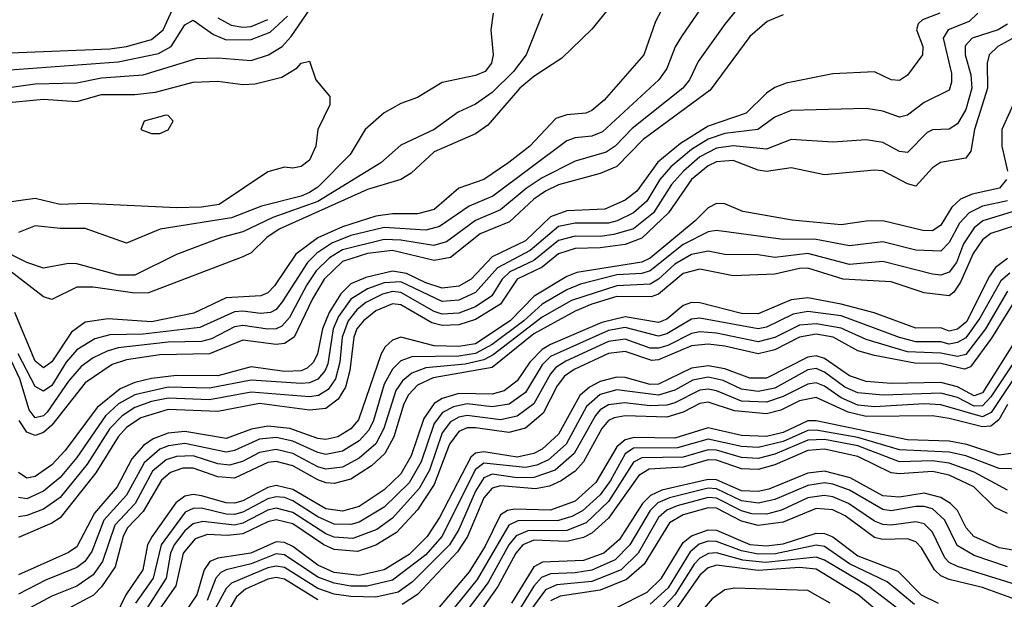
# Model space of a CAD drawing. Header units: inches. Extents: x 501365 to 657855, y 482276 to 547543.
# Tile 420 of 656: x 560273 to 562643, y 527019 to 528415. Entities that reach past the tile are written whole.
import ezdxf

# ---------------------------------------------------------------- set-up
doc = ezdxf.new("R2010")
doc.units = ezdxf.units.IN
doc.header["$MEASUREMENT"] = 0
doc.layers.add('A5562', color=7, linetype='Continuous')

msp = doc.modelspace()

# ---------------------------------------------------------------- linework, layer by layer
at = {"layer": 'A5562', "color": 5}
for points, elevation in [([(560230, 528249.1), (560310, 528260.4), (560410, 528263), (560470, 528274.5), (560570, 528281.6), (560698.6, 528321.4), (560750, 528322.8), (560830, 528316.3), (560871.9, 528330), (560904.9, 528350), (560926, 528374), (560990.8, 528470)], 2340), ([(561710, 528466.4), (561650, 528391.9), (561577.9, 528322.1), (561510, 528278.2), (561476.6, 528250), (561399.2, 528160.8), (561370, 528139.6), (561270, 528096.6), (561215.2, 528044.8), (561190, 528030.2), (561110, 528005.5), (560897.3, 527910), (560867.6, 527890), (560830, 527853.5), (560810, 527843.7), (560583.2, 527756.8), (560550, 527756.1), (560450, 527770.5), (560410, 527770.9), (560350, 527740.7), (560330, 527747.7), (560238.3, 527818.3)], 2380), ([(560250, 528335.1), (560490, 528344.9), (560530, 528350.2), (560590, 528366.7), (560618.5, 528390), (560650, 528460.3)], 2380), ([(561930.6, 528469.4), (561865.5, 528374.5), (561850.6, 528349.4), (561830, 528296.8), (561810.9, 528270), (561675.8, 528144.3), (561650, 528134.5), (561610, 528130.2), (561590, 528122.6), (561411.9, 527990), (561354.3, 527965.7), (561283.4, 527916.6), (561250, 527908.2), (561150, 527914.6), (561070, 527894.7), (561023.7, 527876.3), (560987.8, 527852.2), (560965.4, 527830), (560904.8, 527735.2), (560890, 527717.2), (560876.4, 527710), (560852.7, 527707.3), (560810, 527713.2), (560790, 527711.4), (560706.7, 527673.3), (560570, 527657.9), (560490, 527655.8), (560453.6, 527646.4), (560410, 527619.8), (560384.8, 527590), (560350, 527534.1), (560330, 527520.6), (560310, 527531.2), (560269.4, 527610)], 2440), ([(562008.8, 528451.2), (561970, 528403.8), (561905.9, 528314.1), (561884.6, 528270), (561868.9, 528250), (561747.1, 528152.9), (561706.4, 528110), (561684.3, 528095.7), (561610, 528073.9), (561530, 528033.6), (561491.7, 528008.3), (561430, 527956.7), (561370, 527931), (561300, 527880), (561269.1, 527870.9), (561190, 527883.8), (561150, 527885.5), (561050, 527860.5), (561018.4, 527841.6), (560986.6, 527810), (560963.7, 527776.3), (560922.2, 527697.8), (560903.4, 527676.6), (560890, 527670.2), (560870, 527669.4), (560810, 527678.6), (560790, 527674.9), (560734.1, 527645.9), (560710, 527639.8), (560630, 527638), (560510, 527624.3), (560483.4, 527616.6), (560450, 527600.8), (560420.4, 527579.6), (560390, 527544.4), (560338.9, 527470), (560330, 527460.5), (560310, 527455.8), (560295.4, 527475.4), (560273.1, 527550), (560225.4, 527650)], 2460), ([(561824, 528450), (561803, 528410), (561774.7, 528330), (561679.3, 528220.7), (561650, 528196), (561635.4, 528190), (561590, 528185.8), (561563.5, 528176.5), (561500.5, 528110), (561450, 528070.5), (561390.2, 528029.8), (561330, 528009), (561270, 527957.9), (561230, 527946.9), (561170, 527947.6), (561130, 527941.3), (561050, 527916.3), (560990.4, 527889.6), (560937.5, 527850), (560886.3, 527773.7), (560870, 527757.2), (560852.8, 527750), (560770, 527744.6), (560692.2, 527707.8), (560590, 527687.5), (560485.5, 527694.5), (560430, 527686.7), (560397.5, 527662.5), (560350, 527590.6), (560330, 527576.6), (560310, 527592.2), (560261.3, 527710)], 2420), ([(561531.4, 528428.6), (561492, 528330), (561461.4, 528290), (561410, 528239), (561370, 528211), (561328, 528192), (561270.1, 528150), (561190, 528112.7), (561141.9, 528070), (560990, 527976.8), (560881.9, 527938.1), (560810, 527904), (560758.2, 527890), (560650, 527849.5), (560550, 527799.3), (560510, 527799.7), (560410, 527827.1), (560390, 527827.6), (560330, 527816.6), (560290, 527830.2), (560223.1, 527863.1)], 2360), ([(560250, 528294.1), (560510, 528313.5), (560607, 528333), (560637.3, 528350), (560670, 528402), (560690, 528413.3), (560739.2, 528379.2), (560770, 528366), (560830, 528366.6), (560875.5, 528384.5), (560917, 528423)], 2360), ([(562487.1, 528430), (562445.9, 528414.1), (562435.2, 528404.8), (562431.5, 528390), (562446.6, 528350), (562446.1, 528330), (562410, 528281.4), (562390, 528268.5), (562370, 528269.9), (562330, 528289.4), (562230, 528284.6), (562118, 528262), (562090, 528251.4), (562070, 528237.8), (562021.2, 528190), (561930, 528158.1), (561863.4, 528116.6), (561808.6, 528071.4), (561758, 528002), (561730, 527980), (561681.3, 527958.7), (561590, 527954.4), (561550, 527940.1), (561490, 527881.9), (561410, 527843.9), (561359.2, 527790), (561330, 527772.7), (561290, 527768.2), (561250, 527781.4), (561203.7, 527803.7), (561170, 527809), (561106.1, 527793.9), (561070, 527778.6), (561045.5, 527754.5), (561018, 527710), (561001.8, 527670), (560989.2, 527610), (560980, 527590), (560964.4, 527575.6), (560950, 527569.6), (560910, 527567.3), (560830, 527578.7), (560750, 527556.9), (560650, 527557.6), (560590, 527550.8), (560550, 527540.9), (560514.4, 527525.6), (560459.4, 527480.6), (560382.3, 527377.7), (560350, 527342.7), (560310, 527314.8), (560290, 527310.8), (560270, 527324.5)], 2520), ([(561412.7, 528430), (561406.8, 528390), (561412, 528330), (561408.1, 528310), (561393.2, 528290), (561370, 528280.1), (561290, 528263.8), (561230, 528227.4), (561190, 528212.9), (561150, 528190.3), (561104.2, 528150), (561068.4, 528090), (560990, 528011.3), (560970, 527999), (560950, 527990), (560854.6, 527965.4), (560782.3, 527937.7), (560611.2, 527910), (560530, 527876.8), (560430, 527911.7), (560370, 527911.7), (560310, 527918), (560270, 527902.2)], 2340), ([(562579.1, 528430), (562558, 528410), (562507.4, 528390), (562495.9, 528370), (562515.2, 528284.8), (562515.7, 528264.3), (562510, 528245), (562450, 528215.5), (562410, 528184.6), (562390, 528180.3), (562350, 528194.4), (562310, 528200.5), (562130, 528196), (562090, 528179.9), (562049.5, 528150.5), (561970, 528140.4), (561930, 528126.8), (561890, 528102.5), (561839.9, 528060.1), (561813.7, 528030), (561782.2, 527977.8), (561750, 527949.6), (561711, 527930), (561690, 527924.7), (561610, 527924.9), (561570, 527916.8), (561501.2, 527858.8), (561422.5, 527817.5), (561370, 527757.8), (561330, 527739.2), (561290, 527736), (561190, 527783.9), (561150, 527781.1), (561110, 527766.9), (561070, 527741.9), (561040.2, 527699.8), (561027.2, 527670), (561014.1, 527585.9), (561007.7, 527570), (560990, 527548.9), (560970, 527540.5), (560950, 527538.4), (560830, 527546.8), (560730, 527527.8), (560630, 527529.7), (560550, 527511.3), (560510.6, 527489.4), (560479.5, 527460.5), (560410, 527360.7), (560370, 527312.6), (560330, 527279.2), (560290, 527261.1), (560270, 527264.5)], 2540), ([(562110, 528426.1), (562071.9, 528410), (562030, 528374.1), (561935, 528245), (561773.4, 528126.6), (561710, 528061.1), (561670, 528044.4), (561570, 528016.7), (561538.3, 528001.7), (561510, 527982.9), (561451.7, 527928.3), (561381.3, 527898.7), (561310, 527841.9), (561270, 527835.2), (561170, 527859.3), (561110, 527851.7), (561050, 527832.1), (561005.3, 527790), (560977.2, 527742.8), (560933.2, 527650), (560910, 527634.7), (560890, 527632.9), (560810, 527642.9), (560730, 527610.3), (560610, 527607.4), (560530, 527595.8), (560495.7, 527584.3), (560430, 527540.7), (560350, 527438.4), (560330, 527420.4), (560310, 527413.9), (560290, 527421.9), (560271.7, 527450)], 2480), ([(560750, 528419.3), (560781.8, 528401.8), (560810, 528396.4), (560830, 528397.9), (560870, 528415.2)], 2380), ([(562650, 528404.3), (562627.6, 528390), (562565.4, 528370), (562548.2, 528351.8), (562548.3, 528330), (562561.9, 528281.9), (562564.7, 528250), (562550, 528198.2), (562530, 528163.9), (562510, 528150.7), (562470, 528149.2), (562457.3, 528142.7), (562410, 528094.9), (562390, 528097.2), (562350, 528118.7), (562310, 528125.3), (562230, 528119.5), (562130, 528126.5), (562070, 528103.2), (561990, 528111.2), (561950, 528105), (561910, 528084.5), (561870.2, 528050), (561841.9, 528018.1), (561798.3, 527950), (561750, 527910.9), (561702.9, 527897.1), (561670, 527892.7), (561610, 527893.4), (561570, 527883.1), (561510, 527835.2), (561452.6, 527807.4), (561434.3, 527790), (561408.9, 527750), (561370, 527723.5), (561330, 527708), (561290, 527705.6), (561270, 527712.1), (561190, 527757.6), (561170, 527760), (561146, 527754), (561106.3, 527733.7), (561084, 527716), (561063.3, 527690), (561048.6, 527650), (561043.5, 527590), (561032.6, 527550), (561015.4, 527524.5), (560992.3, 527510), (560970, 527506.9), (560830, 527517.5), (560730, 527499.4), (560630, 527503.1), (560590, 527495.4), (560550, 527480.8), (560519.4, 527460.6), (560489.8, 527430.2), (560435.2, 527344.8), (560370, 527264.3), (560330, 527235.9), (560290, 527220.6), (560270, 527217.8)], 2560), ([(562706.7, 528393.3), (562626.9, 528350), (562606.2, 528330), (562601.8, 528310), (562602.3, 528250), (562570.9, 528150), (562562.2, 528097.8), (562550, 528081), (562489.2, 528070.8), (562470, 528057.7), (562430, 528014.2), (562410, 528019.1), (562350, 528050.6), (562330, 528052.4), (562210, 528040.8), (562130, 528057.7), (562070, 528049.2), (562050, 528052.1), (561990, 528075.3), (561950, 528072.3), (561930, 528063.2), (561889.6, 528030), (561834.1, 527950), (561770, 527888.5), (561730, 527873.3), (561670, 527865.1), (561610, 527863.4), (561570, 527850.8), (561530, 527818.7), (561470.4, 527789.6), (561430.4, 527730), (561370, 527692.7), (561330, 527680), (561290, 527678.4), (561265, 527685), (561190, 527728), (561170, 527730.9), (561130, 527713.7), (561099.9, 527690), (561084.6, 527670), (561077.1, 527650), (561067.6, 527570), (561056.8, 527530), (561039.4, 527500.6), (561010, 527478.5), (560970, 527474.7), (560850, 527490.4), (560750, 527471.4), (560630, 527476.1), (560564.2, 527455.8), (560530, 527432.6), (560509.5, 527410.5), (560456.4, 527323.6), (560370, 527215.4), (560350, 527202.3), (560270, 527167.7)], 2580), ([(560230, 528213.3), (560330, 528223.4), (560410, 528217.4), (560470, 528234.2), (560550, 528234.2), (560599.7, 528240.3), (560690, 528264.2), (560750, 528266.4), (560810, 528258.4), (560839.9, 528260.1), (560903.9, 528276.1), (560941, 528299), (560950, 528310.2), (560970, 528314.8), (560985.7, 528270), (561019.3, 528230), (561019.3, 528210), (560990.3, 528150), (560985.3, 528110), (560970, 528076.3), (560950, 528061), (560930, 528056.9), (560910, 528059.2), (560870, 528048), (560753, 527970), (560710, 527963), (560650, 527961.6), (560430, 527971.8), (560370, 527969.6), (560310, 527984.5), (560230, 527973.1)], 2320), ([(562690.6, 528269.4), (562637, 528150), (562636.5, 528110), (562650.2, 528050)], 2620), ([(562648.1, 528030), (562631.2, 528008.8), (562565.4, 527994.6), (562537.6, 527982.4), (562516.5, 527963.5), (562490, 527919.6), (562470, 527906), (562446.9, 527906.9), (562350, 527930.7), (562310, 527929.7), (562250, 527920.4), (562131.9, 527931.9), (562013.2, 527953.2), (561970, 527971), (561950, 527972.5), (561930, 527962), (561898.7, 527930), (561790, 527840.1), (561770, 527830.6), (561613.9, 527806.1), (561590, 527796.6), (561510.8, 527749.2), (561453.4, 527690), (561370, 527634.5), (561330, 527627.8), (561270, 527629.2), (561190.1, 527649.9), (561170, 527643.3), (561152.6, 527627.4), (561142.5, 527610), (561088.4, 527451.6), (561070, 527429.5), (561038.4, 527410), (561010, 527403.8), (560990, 527406.4), (560922.7, 527430), (560870, 527435.9), (560831.1, 527428.9), (560770, 527405.9), (560670, 527423.3), (560630, 527418.8), (560594.4, 527405.6), (560570.9, 527389.1), (560542.9, 527357.1), (560507.2, 527290), (560453.1, 527226.9), (560410, 527145.6), (560390, 527132), (560270, 527078.3)], 2620), ([(562650, 527978.8), (562590, 527965.7), (562557.8, 527950), (562535.2, 527924.8), (562510, 527878.1), (562490, 527857.1), (562430, 527859.6), (562350, 527880.2), (562270, 527870.2), (562186, 527886), (562110, 527885.2), (561950, 527907.3), (561930, 527903.6), (561870, 527873.5), (561790, 527809.7), (561770, 527803.5), (561710, 527800.2), (561622.3, 527777.7), (561590, 527764.2), (561530, 527729.5), (561485.9, 527690), (561410, 527632.7), (561370, 527610.6), (561330, 527604.2), (561216.8, 527603.2), (561190, 527593.1), (561170, 527573.3), (561150, 527537.4), (561124.3, 527450), (561113.3, 527426.7), (561090, 527401), (561050, 527375.6), (561010, 527367.8), (560990, 527372.4), (560930, 527399.9), (560890, 527408.6), (560850, 527404.4), (560790, 527377.4), (560770, 527373.5), (560670, 527394.5), (560631.1, 527388.9), (560610, 527380.4), (560572.1, 527347.9), (560530.2, 527270), (560475, 527210), (560446.1, 527133.9), (560429.9, 527110.1), (560410, 527096), (560334.5, 527065.5), (560270, 527031.2)], 2640), ([(562670, 527954.4), (562591, 527930), (562570, 527913.4), (562544.8, 527875.2), (562527.4, 527830), (562510, 527806.5), (562490, 527799.4), (562470, 527802), (562350, 527832.7), (562270, 527825.2), (562170, 527851.6), (562090, 527842.3), (562050, 527848.2), (561970, 527849.2), (561930, 527857.3), (561890, 527849.2), (561850, 527826.2), (561810, 527789.8), (561790, 527778), (561710, 527774.1), (561601.2, 527738.8), (561530, 527698.1), (561412.1, 527607.9), (561390, 527595.6), (561345, 527585), (561250, 527576.2), (561216.4, 527563.6), (561194.5, 527545.5), (561178.1, 527521.9), (561149.6, 527430), (561130, 527393.5), (561090, 527359.1), (561050, 527337.6), (561010, 527332.6), (560990, 527338.4), (560930, 527370.4), (560890, 527380), (560850, 527372.9), (560809, 527351), (560777.9, 527342.1), (560750, 527345.1), (560690, 527364.6), (560650, 527363.1), (560625.4, 527354.6), (560592.6, 527327.4), (560550.5, 527250), (560502.1, 527197.9), (560472.4, 527110), (560450, 527078.2), (560410, 527050.8), (560350, 527026.7), (560273.9, 526986.1)], 2660), ([(562670, 527918.9), (562610, 527899.8), (562590, 527884.5), (562567.9, 527852.1), (562537.6, 527782.4), (562521.1, 527758.9), (562510, 527749.9), (562450, 527757.1), (562370, 527783.4), (562255.1, 527790), (562170, 527816.6), (562150, 527815.9), (562090, 527801.8), (561990, 527798.1), (561910, 527814.2), (561870, 527803.4), (561810, 527753.8), (561793, 527747), (561710, 527747.8), (561650, 527729.6), (561610, 527712.8), (561510, 527658.5), (561410, 527577.4), (561267.6, 527552.4), (561230, 527534.4), (561208.7, 527511.3), (561197.1, 527490), (561173.3, 527410), (561151.5, 527370), (561119.8, 527340.2), (561070, 527308.5), (561030, 527297.8), (561010, 527299.8), (560990, 527306.4), (560930, 527340.6), (560890, 527351.3), (560870, 527348.5), (560790, 527310.8), (560750, 527314.3), (560690, 527334.8), (560665.3, 527334.7), (560635.6, 527324.4), (560614.2, 527305.8), (560570, 527230.9), (560531.7, 527190), (560521.5, 527170), (560502.4, 527097.6), (560470, 527049.4), (560450.8, 527029.2), (560390, 526996.9)], 2680), ([(562650, 527839.3), (562621.8, 527818.2), (562605.3, 527794.7), (562552.3, 527687.7), (562530, 527669.5), (562510, 527665.1), (562490, 527672.4), (562430, 527672.2), (562329.1, 527709.1), (562250.1, 527730.1), (562170, 527745.1), (562130, 527739.8), (562050, 527706.3), (562010, 527707.2), (561910, 527732.7), (561890, 527733.6), (561870, 527726.4), (561830, 527693.6), (561810, 527685.5), (561730, 527699.5), (561674.1, 527685.9), (561550, 527632.9), (561530, 527620.4), (561500.6, 527590), (561470, 527544.9), (561438.9, 527521.1), (561410, 527513.2), (561330, 527514.5), (561290, 527502.2), (561270, 527490.3), (561245.5, 527454.5), (561215.1, 527364.9), (561190, 527321.2), (561150, 527282.4), (561090, 527242.6), (561050, 527231.7), (561010, 527237), (560930, 527283.6), (560890, 527293.5), (560870, 527288.4), (560810, 527256.3), (560790, 527250.6), (560770, 527251), (560710, 527268.4), (560690, 527271.1), (560670, 527267.7), (560648.7, 527251.3), (560590.5, 527169.5), (560580.1, 527150), (560569.5, 527090), (560528.5, 527030), (560502.8, 526977.2)], 2720), ([(562655.6, 527804.4), (562634.1, 527785.9), (562584.1, 527695.9), (562550, 527648.4), (562530, 527637.2), (562510, 527633.5), (562490, 527639.2), (562430, 527639.2), (562390, 527649.8), (562250, 527701.8), (562170, 527711.8), (562134.3, 527705.7), (562070, 527674.5), (562050, 527670.1), (561910, 527695.7), (561890, 527693.7), (561830, 527658.3), (561810, 527652.8), (561730, 527673.6), (561690, 527666), (561550, 527603.5), (561530, 527583.3), (561490, 527516.9), (561450.8, 527489.2), (561410, 527482.9), (561350, 527489.7), (561317.3, 527482.7), (561290.8, 527469.2), (561270, 527442.4), (561238.7, 527350), (561210, 527299.7), (561150, 527240.9), (561090, 527205), (561070, 527199), (561030, 527200.4), (560990, 527217.7), (560930, 527255.9), (560910, 527264.3), (560890, 527266.1), (560870, 527261.1), (560810, 527228.6), (560790, 527223.6), (560770, 527224.3), (560710, 527238.5), (560690, 527238), (560671.2, 527228.8), (560612.9, 527150), (560594, 527070), (560551.2, 527010)], 2740), ([(562650, 527760.7), (562597.6, 527670), (562550, 527608.8), (562530, 527604), (562490, 527611.6), (562410, 527615.2), (562310, 527644.8), (562250, 527672.2), (562190, 527682.1), (562150, 527679.4), (562090, 527649.5), (562050, 527639.2), (561950, 527660.1), (561910, 527663.1), (561890, 527659.2), (561832.4, 527630), (561810, 527623.4), (561790, 527623.6), (561730, 527645.7), (561690, 527639.6), (561587.3, 527592.7), (561563.1, 527576.9), (561550, 527562.1), (561510.2, 527489.8), (561470, 527459.9), (561430, 527451.5), (561350, 527461.7), (561330, 527457.4), (561310, 527446.7), (561290, 527419.6), (561258.9, 527330), (561233.9, 527286.1), (561170, 527214.2), (561132.6, 527187.4), (561074.7, 527165.3), (561030, 527168.6), (561010, 527177), (560930, 527228.3), (560890, 527238.9), (560870, 527234.1), (560810, 527202.2), (560790, 527198), (560713.3, 527206.7), (560690, 527200.7), (560670, 527183.6), (560644.7, 527150), (560635.7, 527130), (560625.5, 527070), (560573.8, 526990)], 2760), ([(562670, 527740.8), (562612.2, 527647.8), (562561.4, 527578.6), (562547.1, 527572.9), (562490, 527587.2), (562427.6, 527587.6), (562330, 527605.9), (562290, 527617.6), (562230.6, 527650.6), (562190, 527657.8), (562150.1, 527649.9), (562090, 527619.6), (562050, 527609.8), (561970, 527628.9), (561930, 527633.7), (561890, 527629.7), (561810, 527595.8), (561794.3, 527594.3), (561730, 527615.7), (561690, 527611.1), (561607.7, 527572.3), (561584, 527556), (561566.5, 527533.5), (561533.1, 527466.9), (561490, 527431.3), (561450, 527420.8), (561370, 527432), (561350, 527431.7), (561330, 527423.1), (561307.6, 527392.4), (561270, 527295.6), (561230, 527234.2), (561180.1, 527179.9), (561130, 527149.4), (561085.5, 527134.5), (561030, 527139), (561005.2, 527150), (560930, 527200.6), (560890, 527210.7), (560870, 527205.8), (560810, 527176.7), (560772.6, 527172.6), (560725.1, 527174.9), (560695.5, 527164.5), (560666.5, 527130), (560648.4, 527051.6), (560605.3, 526990)], 2780), ([(562699, 527690), (562590, 527516.6), (562570, 527508.9), (562530, 527531), (562490, 527541), (562370, 527538.7), (562310, 527543.2), (562270, 527557.1), (562210, 527598.7), (562190, 527605.5), (562170, 527602.3), (562070, 527551.6), (562030, 527551.9), (561970, 527574.1), (561930, 527580.9), (561890, 527575.5), (561810, 527537.5), (561790, 527536.3), (561730, 527553.1), (561710, 527554.3), (561670, 527543.2), (561644.3, 527530), (561621, 527510), (561570, 527416.5), (561530, 527380.5), (561510, 527369.8), (561470, 527361.4), (561390, 527374.2), (561370, 527370.9), (561358.6, 527361.4), (561283.6, 527216.4), (561253.8, 527170), (561210, 527127.1), (561150, 527090.1), (561090, 527076.1), (561030, 527083.5), (560990, 527101.2), (560930, 527146.2), (560910, 527155.6), (560890, 527157.1), (560829.2, 527130), (560750, 527117.9), (560730.2, 527109.8), (560716.8, 527090), (560699.3, 527030), (560658.6, 526970)], 2820), ([(562715.4, 527664.6), (562610, 527507), (562590, 527485.2), (562570, 527484), (562530, 527504.7), (562490, 527515.5), (562350.7, 527510.7), (562290, 527516.4), (562259.2, 527530), (562210, 527566), (562190, 527574.5), (562170, 527571.7), (562090, 527527.8), (562050, 527519.3), (562010, 527525.2), (561965.6, 527545.6), (561930, 527554), (561893, 527547), (561850, 527522.9), (561810, 527510.6), (561710, 527523.4), (561670, 527512.5), (561636.7, 527483.3), (561587.7, 527392.3), (561545.4, 527354.6), (561517.8, 527342.2), (561490, 527336.5), (561390, 527346.5), (561370, 527331.3), (561288.7, 527170), (561250, 527126.2), (561170, 527064.9), (561109.4, 527050.6), (561070, 527050.6), (561030, 527057.6), (560990, 527072.6), (560910, 527126.4), (560890, 527128.6), (560830, 527104.4), (560769.8, 527090.2), (560756.7, 527083.3), (560744.6, 527070), (560723.8, 527016.2)], 2840), ([(562690, 527586.8), (562611.4, 527468.6), (562590, 527458.5), (562490, 527487.7), (562450, 527489.4), (562330, 527482.4), (562290, 527486.6), (562250, 527504.1), (562210, 527532.4), (562190, 527540.2), (562170, 527536.8), (562110, 527507.1), (562070, 527493.9), (562010, 527496.5), (561950, 527521.3), (561930, 527525.1), (561910, 527522.6), (561850, 527492.1), (561830, 527486.5), (561790, 527484.7), (561728.2, 527491.8), (561690, 527487.4), (561670, 527475.4), (561658.3, 527461.7), (561607.7, 527370), (561562, 527330), (561510, 527312), (561470, 527311.7), (561410, 527320.6), (561390, 527311.5), (561370, 527279.3), (561330, 527187.2), (561307.5, 527150), (561218.5, 527061.5), (561183.4, 527036.6), (561130, 527024.6), (561070, 527025.9), (561030, 527031.8), (560990, 527045.5), (560910, 527095.6), (560890, 527099.1), (560870, 527095.2), (560782.2, 527057.8), (560770, 527045.4), (560717.5, 526950)], 2860), ([(562650, 527488), (562629.1, 527450.9), (562610, 527435.7), (562590, 527434.2), (562510, 527454.8), (562470, 527460.5), (562310, 527459.4), (562267, 527470), (562190, 527505.3), (562150, 527497.3), (562105.1, 527474.9), (562070, 527465.8), (561993.2, 527473.2), (561930, 527493.4), (561910, 527490.3), (561870, 527470), (561830, 527457.6), (561730, 527461.1), (561703.7, 527456.3), (561690, 527449.5), (561673.9, 527430), (561629.7, 527350), (561610, 527328), (561575.9, 527304.1), (561548.1, 527291.9), (561514.5, 527285.5), (561430, 527292.2), (561410, 527286.8), (561390, 527263.5), (561350.6, 527170), (561326.8, 527133.2), (561230, 527030.6), (561193.2, 527006.8)], 2880), ([(562658.4, 527370), (562630, 527366.2), (562552.1, 527392.1), (562510, 527399.6), (562410, 527402.7), (562190, 527449.1), (562170, 527448.8), (562110, 527421.1), (562070, 527411.4), (562010, 527413.9), (561930, 527432), (561850, 527406.9), (561751.7, 527408.3), (561730, 527403.4), (561710, 527386.1), (561659.6, 527300.4), (561610, 527255.8), (561550, 527233.9), (561464, 527236), (561446.8, 527233.2), (561430, 527222.2), (561393.1, 527146.9), (561354.7, 527085.3), (561273.6, 526990)], 2920), ([(562687.9, 527332.1), (562630, 527334.1), (562550, 527364.4), (562510, 527373.6), (562390, 527379.1), (562290, 527408.9), (562190, 527426.6), (562170, 527425.4), (562110, 527398.7), (562050, 527384.5), (562010, 527386.9), (561930, 527404.5), (561855.9, 527384.1), (561750, 527382.7), (561730, 527369.7), (561694.6, 527305.4), (561670, 527271), (561627.6, 527232.4), (561601.5, 527218.5), (561570, 527209), (561471.9, 527208.1), (561450, 527197.5), (561373.5, 527066.5), (561295.2, 526970)], 2940), ([(562650, 527281.5), (562570, 527325.1), (562510, 527346.9), (562470, 527352.7), (562390, 527350), (562290, 527388.4), (562210, 527403.5), (562170, 527402.2), (562090, 527368.7), (562050, 527358.2), (562010, 527360.5), (561950, 527378.1), (561930, 527379.4), (561870, 527361.5), (561770, 527359.6), (561750, 527349), (561690, 527254.3), (561636.5, 527203.5), (561590, 527184.6), (561496.2, 527183.8), (561467.8, 527172.2), (561449.7, 527150.3), (561400.1, 527059.9), (561330, 526966.2)], 2960), ([(562650, 527225.6), (562619.8, 527239.8), (562569.6, 527290), (562510, 527318.3), (562470, 527327.2), (562390, 527321.1), (562370, 527324), (562290, 527362.8), (562210, 527380.8), (562170, 527377.7), (562090, 527343.1), (562050, 527331.3), (562010, 527333.4), (561950, 527354.1), (561930, 527354.7), (561870, 527337), (561787.9, 527332.1), (561762.8, 527317.2), (561690, 527214.7), (561650, 527178.1), (561630, 527168.2), (561590, 527158.3), (561510, 527161.3), (561484, 527150), (561466.6, 527130), (561423.9, 527050), (561350, 526945.3)], 2980), ([(562730, 527126.4), (562630, 527142.9), (562569.3, 527170), (562551.1, 527191.1), (562530, 527232.7), (562513.4, 527250), (562490, 527264.1), (562450, 527274.4), (562390, 527264.9), (562350, 527268.2), (562271.3, 527311.3), (562210, 527327.9), (562170, 527322.6), (562075.6, 527284.4), (562050, 527278.3), (562010, 527280.4), (561950, 527306.8), (561930, 527307.7), (561818.1, 527281.9), (561791.1, 527268.9), (561772, 527250), (561716.6, 527163.4), (561678.5, 527130), (561630, 527112.3), (561531.5, 527108.5), (561510, 527097), (561456.6, 527010)], 3020), ([(562650, 527097), (562570, 527124.3), (562528.9, 527148.9), (562499.6, 527210), (562470, 527236.6), (562450, 527242.6), (562430, 527242.6), (562370, 527232), (562350, 527235.1), (562270, 527281.5), (562230, 527296.4), (562210, 527299.3), (562170, 527293.2), (562090, 527259.3), (562050, 527250.7), (562010, 527256.1), (561950, 527285.3), (561930, 527286.4), (561836.7, 527263.3), (561808.8, 527251.3), (561790, 527233.2), (561741.6, 527150), (561705.9, 527114.1), (561650, 527089.3), (561610, 527082.5), (561550, 527080.4), (561528.5, 527071.5), (561510, 527050.9), (561471.5, 526988.5)], 3040), ([(562670, 527054.6), (562530, 527098.3), (562510, 527107.9), (562499.2, 527119.2), (562470, 527180.7), (562450, 527201.1), (562430, 527205.9), (562370, 527197.6), (562350, 527199.4), (562330, 527207.2), (562267.5, 527250), (562230, 527266.1), (562209, 527269), (562170, 527263.1), (562106.3, 527233.7), (562070, 527223.9), (562035, 527225), (562010, 527231.9), (561950, 527263), (561930, 527264.1), (561855.5, 527244.5), (561830, 527233.7), (561810, 527215.7), (561761, 527130), (561720.3, 527090), (561650, 527062.3), (561566, 527054), (561538.3, 527041.7), (561402.5, 526857.5)], 3060), ([(562670, 527018.6), (562590, 527047.8), (562510, 527066.5), (562490, 527075.6), (562474.3, 527090), (562443.4, 527143.4), (562430, 527157.8), (562410, 527164.8), (562350, 527163.4), (562330, 527168.2), (562259.7, 527219.7), (562230, 527234.6), (562190, 527237.8), (562110, 527204.8), (562050, 527196.5), (562010, 527207.1), (561950, 527238.6), (561930, 527239.7), (561870, 527222.5), (561837, 527203), (561775.9, 527104.1), (561733.4, 527066.6), (561670, 527041.2), (561573.3, 527026.7), (561550, 527015.1)], 3080), ([(561710, 526999), (561783.4, 527036.6), (561817.9, 527070), (561870, 527156.1), (561890, 527171.9), (561930, 527186.3), (561950, 527185.2), (562030, 527151.3), (562070, 527147.5), (562110, 527152.5), (562190, 527178.3), (562210, 527177.6), (562230, 527169.4), (562290, 527123.7), (562386.5, 527086.5), (562442.8, 527030), (562483.2, 527010)], 3120), ([(562426.3, 527006.3), (562361.1, 527061.1), (562270, 527104.9), (562210, 527146), (562189.7, 527149.7), (562091.8, 527128.2), (562050, 527127.7), (562010, 527135.7), (561950, 527158.4), (561930, 527158.9), (561908.4, 527151.6), (561886.2, 527133.8), (561833.2, 527046.8), (561790, 527007.5)], 3140), ([(562392.4, 526992.4), (562316.3, 527050), (562210, 527113.2), (562190, 527120.5), (562067.6, 527107.6), (562013.6, 527113.6), (561950, 527130.9), (561930.3, 527129.7), (561910, 527118.4), (561896.4, 527103.6), (561850, 527029.6), (561810, 526987.9)], 3160), ([(562355.7, 526975.7), (562291.3, 527030), (562190, 527091.4), (562150, 527095.9), (562050, 527088.1), (561950, 527101.2), (561930, 527094.7), (561910, 527077.2), (561850, 526991.5)], 3180), ([(560990, 527018.2), (560910, 527067.4), (560890, 527071.5), (560870, 527067.7), (560816.5, 527043.5), (560795, 527025), (560750.7, 526950)], 2880), ([(562223.4, 527010), (562170, 527040.4), (561994.2, 527045.8), (561970, 527042), (561939.7, 527020.3), (561866, 526934)], 3220)]:
    msp.add_lwpolyline(points, dxfattribs=dict(at, elevation=elevation))
at = {"layer": 'A5562', "color": 5, "elevation": 2320}
msp.add_lwpolyline([(560624.4, 528184.4), (560572, 528170), (560564.6, 528150), (560590, 528141), (560610, 528140.9), (560630, 528149.3), (560642.3, 528170), (560630, 528184)], close=True, dxfattribs=at)

doc.saveas('drawing.dxf')
